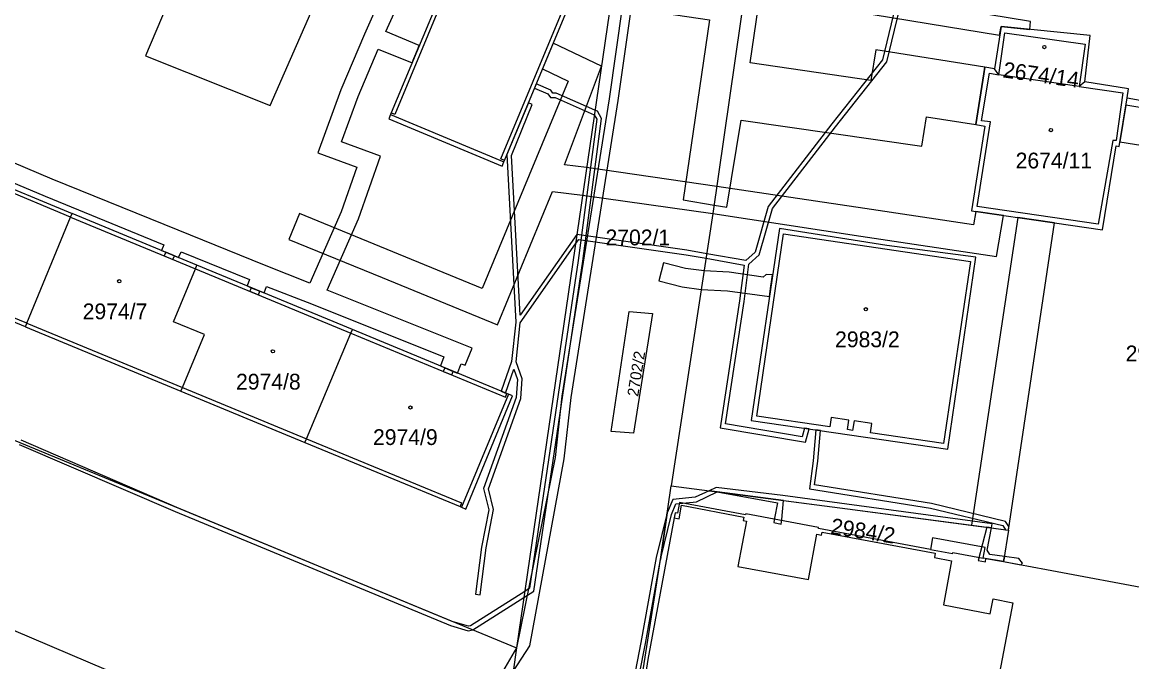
# Model space of a CAD drawing. Extents: x -756746 to -753363, y -1166406 to -1161727.
# Drawn here: x -755358.2 to -755238.8, y -1165303.9 to -1165235.1 of the extents above; entities that cross this region are included whole.
import ezdxf

# ---------------------------------------------------------------- set-up
doc = ezdxf.new("R2010")
doc.units = 0
for name, color, linetype in [('Hranice parcel', 7, 'Continuous'), ('Parcelní čísla', 7, 'Continuous'), ('Vnitřní kresba', 7, 'Continuous'), ('Věcná břemena k části', 7, 'Continuous'), ('Značky budov', 7, 'Continuous')]:
    doc.layers.add(name, color=color, linetype=linetype)

msp = doc.modelspace()

# ---------------------------------------------------------------- linework, layer by layer
at = {"layer": 'Hranice parcel'}
for p, q in [((-755291.6, -1165210.36), (-755305.04, -1165302.43)), ((-755239.33, -1165243.19), (-755219.11, -1165246.8)), ((-755339.42, -1165261.21), (-755352.85, -1165255.64)), ((-755252.1, -1165289.74), (-755247.13, -1165256.66)), ((-755322.69, -1165268.15), (-755339.42, -1165261.21)), ((-755357.88, -1165267.86), (-755341.14, -1165274.79)), ((-755341.14, -1165274.79), (-755327.8, -1165280.31)), ((-755252.1, -1165289.74), (-755252.61, -1165293.14)), ((-755252.61, -1165293.14), (-755247.99, -1165294)), ((-755247.99, -1165294), (-755218.74, -1165299.48)), ((-755345.05, -1165306.54), (-755359.13, -1165300.55))]:
    msp.add_line(p, q, dxfattribs=at)
for points in [[(-755272.76, -1165178.8), (-755274.37, -1165190.42), (-755275.77, -1165199.66), (-755276.15, -1165201.82), (-755283.9, -1165255.66), (-755288.39, -1165284.97)], [(-755306.02, -1165214.81), (-755312.99, -1165231.56), (-755318.52, -1165244.83), (-755318.58, -1165244.99), (-755318.77, -1165245.45), (-755306.59, -1165250.54), (-755306.39, -1165250.08), (-755306.33, -1165249.93), (-755299.38, -1165233.21), (-755293.84, -1165219.88), (-755293.77, -1165219.73), (-755293.58, -1165219.27), (-755305.76, -1165214.2), (-755305.95, -1165214.66), (-755306.02, -1165214.81)], [(-755337.54, -1165221.53), (-755342.64, -1165233.18), (-755344.97, -1165238.67), (-755331.54, -1165244.01), (-755327.15, -1165234.05), (-755322.98, -1165224.85)], [(-755243.87, -1165241.47), (-755243.29, -1165236.5), (-755252.89, -1165235.53), (-755253.61, -1165240.07)], [(-755459.19, -1165238.66), (-755441.46, -1165246.01), (-755440.86, -1165244.56), (-755426.85, -1165250.27), (-755427.48, -1165251.79), (-755305.04, -1165302.43)], [(-755253.61, -1165240.07), (-755254.63, -1165239.91), (-755254.74, -1165240.6), (-755255.61, -1165246.08), (-755254.62, -1165246.24), (-755256.06, -1165255.36), (-755247.13, -1165256.66)], [(-755243.87, -1165241.47), (-755244.48, -1165241.96), (-755253.12, -1165240.73), (-755253.61, -1165240.07)], [(-755239.33, -1165243.19), (-755239.17, -1165242.23), (-755243.87, -1165241.47)], [(-755357.88, -1165267.86), (-755371.25, -1165262.34), (-755387.93, -1165255.44), (-755388.09, -1165255.37), (-755388.55, -1165255.18), (-755383.53, -1165242.91), (-755383.07, -1165243.1), (-755382.92, -1165243.17), (-755352.85, -1165255.64)], [(-755247.13, -1165256.66), (-755241.98, -1165257.41), (-755240.52, -1165248.38), (-755240.18, -1165248.43), (-755239.33, -1165243.19)], [(-755357.88, -1165267.86), (-755357.72, -1165267.47), (-755353.01, -1165256.03), (-755352.85, -1165255.64)], [(-755276.74, -1165257.25), (-755279.78, -1165277.94), (-755258.63, -1165281.03), (-755255.59, -1165260.37), (-755265.17, -1165259.09), (-755276.74, -1165257.25)], [(-755341.14, -1165274.79), (-755340.98, -1165274.39), (-755338.62, -1165268.68), (-755341.95, -1165267.31), (-755339.58, -1165261.6), (-755339.42, -1165261.21)], [(-755294.84, -1165279.11), (-755292.9, -1165266.21), (-755290.38, -1165266.42), (-755292.44, -1165279.32), (-755294.84, -1165279.11)], [(-755327.8, -1165280.31), (-755327.64, -1165279.91), (-755322.85, -1165268.54), (-755322.69, -1165268.15)], [(-755327.8, -1165280.31), (-755311.11, -1165287.21), (-755310.95, -1165287.28), (-755310.49, -1165287.47), (-755305.45, -1165275.3), (-755305.91, -1165275.11), (-755306.07, -1165275.04), (-755322.69, -1165268.15)], [(-755292.48, -1165311.65), (-755289.53, -1165292.9), (-755288.39, -1165284.97)], [(-755288.39, -1165284.97), (-755269.43, -1165287.46), (-755252.1, -1165289.74)], [(-755252.61, -1165293.14), (-755254.82, -1165292.77), (-755254.61, -1165291.61), (-755260.25, -1165290.56), (-755260.48, -1165291.83), (-755272.55, -1165289.58), (-755272.53, -1165289.46), (-755280.36, -1165288), (-755280.39, -1165288.11), (-755287.48, -1165286.77), (-755287.69, -1165287.92), (-755287.95, -1165287.88), (-755288.05, -1165288.42), (-755290.9, -1165303.66), (-755292.09, -1165311.29), (-755257.06, -1165326.15), (-755221.13, -1165341.45)], [(-755305.04, -1165302.43), (-755305.4, -1165304.95), (-755292.48, -1165311.65)]]:
    msp.add_lwpolyline(points, dxfattribs=at)
at = {"layer": 'Vnitřní kresba'}
for p, q in [((-755312.6, -1165231.73), (-755318.12, -1165244.99)), ((-755306.73, -1165249.76), (-755299.77, -1165233.04)), ((-755253.12, -1165240.73), (-755252.47, -1165236.2)), ((-755252.47, -1165236.2), (-755243.84, -1165237.41)), ((-755243.84, -1165237.41), (-755244.48, -1165241.96)), ((-755255, -1165245.66), (-755254.13, -1165240.56)), ((-755254.13, -1165240.56), (-755253.12, -1165240.73)), ((-755244.48, -1165241.96), (-755239.78, -1165242.67)), ((-755239.78, -1165242.67), (-755240.5, -1165247.79)), ((-755353.01, -1165256.03), (-755383.08, -1165243.56)), ((-755318.58, -1165244.99), (-755306.39, -1165250.08)), ((-755318.12, -1165244.99), (-755318.52, -1165244.83)), ((-755255.46, -1165254.91), (-755254.02, -1165245.8)), ((-755254.02, -1165245.8), (-755255, -1165245.66)), ((-755240.86, -1165247.79), (-755242.43, -1165256.81)), ((-755240.5, -1165247.79), (-755240.86, -1165247.79)), ((-755306.33, -1165249.93), (-755306.73, -1165249.76)), ((-755357.72, -1165267.47), (-755387.77, -1165255.04)), ((-755242.43, -1165256.81), (-755255.46, -1165254.91)), ((-755353.01, -1165256.03), (-755339.58, -1165261.6)), ((-755279.18, -1165277.49), (-755276.3, -1165257.85)), ((-755276.3, -1165257.85), (-755256.19, -1165260.82)), ((-755339.58, -1165261.6), (-755322.85, -1165268.54)), ((-755256.19, -1165260.82), (-755259.08, -1165280.43)), ((-755357.72, -1165267.47), (-755340.98, -1165274.39)), ((-755322.85, -1165268.54), (-755306.23, -1165275.43)), ((-755340.98, -1165274.39), (-755327.64, -1165279.91)), ((-755305.91, -1165275.11), (-755310.95, -1165287.28)), ((-755306.23, -1165275.43), (-755306.07, -1165275.04)), ((-755271.33, -1165278.64), (-755279.18, -1165277.49)), ((-755271.18, -1165277.63), (-755271.33, -1165278.64)), ((-755269.27, -1165277.91), (-755271.18, -1165277.63)), ((-755269.42, -1165278.92), (-755269.27, -1165277.91)), ((-755268.71, -1165277.99), (-755268.86, -1165279)), ((-755266.79, -1165278.27), (-755268.71, -1165277.99)), ((-755266.94, -1165279.28), (-755266.79, -1165278.27)), ((-755268.86, -1165279), (-755269.42, -1165278.92)), ((-755259.08, -1165280.43), (-755266.94, -1165279.28)), ((-755327.64, -1165279.91), (-755310.94, -1165286.81)), ((-755310.94, -1165286.81), (-755311.11, -1165287.21)), ((-755287.53, -1165288.52), (-755287.26, -1165287.07)), ((-755287.26, -1165287.07), (-755280.58, -1165288.34)), ((-755288.05, -1165288.42), (-755287.53, -1165288.52)), ((-755280.28, -1165288.77), (-755281.2, -1165293.65)), ((-755280.58, -1165288.34), (-755280.65, -1165288.7)), ((-755280.65, -1165288.7), (-755280.28, -1165288.77)), ((-755273.6, -1165295.05), (-755272.71, -1165290.19)), ((-755272.71, -1165290.19), (-755272.21, -1165290.29)), ((-755272.21, -1165290.29), (-755272.15, -1165289.95)), ((-755272.15, -1165289.95), (-755259.97, -1165292.23)), ((-755260.48, -1165291.83), (-755258.13, -1165292.27)), ((-755259.97, -1165292.23), (-755260.05, -1165292.69)), ((-755260.05, -1165292.69), (-755258.22, -1165293.05)), ((-755258.13, -1165292.27), (-755258.09, -1165292.15)), ((-755258.09, -1165292.15), (-755254.82, -1165292.77)), ((-755281.2, -1165293.65), (-755273.6, -1165295.05)), ((-755258.22, -1165293.05), (-755259.09, -1165297.79)), ((-755251.61, -1165297.56), (-755257.06, -1165326.15)), ((-755254.06, -1165298.75), (-755253.75, -1165297.15)), ((-755253.75, -1165297.15), (-755251.61, -1165297.56)), ((-755259.09, -1165297.79), (-755254.06, -1165298.75))]:
    msp.add_line(p, q, dxfattribs=at)
at = {"layer": 'Věcná břemena k části'}
for points in [[(-755305.4, -1165304.95), (-755303.61, -1165302.21), (-755299.89, -1165282.08), (-755299.15, -1165275.47), (-755294.09, -1165243.47), (-755286.96, -1165193.4), (-755287.22, -1165190.72), (-755281.74, -1165154.27), (-755279.86, -1165140.74), (-755277.53, -1165125.65), (-755276.73, -1165117.72), (-755274.88, -1165110.47), (-755266.68, -1165056.48), (-755266.56, -1165053.76), (-755265.33, -1165050.55), (-755254.55, -1165052.19), (-755253.9, -1165051.25), (-755253.64, -1165050.34), (-755252.96, -1165047.91), (-755251.44, -1165046.04), (-755248.7, -1165045.06), (-755241.13, -1165045.54), (-755239.53, -1165044.65), (-755238.3, -1165039.63)], [(-755274.19, -1165112.88), (-755291.82, -1165233.7), (-755284.28, -1165234.8), (-755287.11, -1165254.19), (-755283.77, -1165254.74), (-755282.39, -1165254.97), (-755280.86, -1165245.62), (-755261.41, -1165248.42), (-755260.91, -1165245.24), (-755255.61, -1165246.08), (-755254.74, -1165240.6), (-755254.63, -1165239.91), (-755266.36, -1165238.04), (-755266.89, -1165241.32), (-755279.9, -1165239.42), (-755278.61, -1165230.58), (-755280.26, -1165230.34), (-755286.15, -1165229.48), (-755268.58, -1165109.05)], [(-755283.61, -1165159.33), (-755285.82, -1165174.2), (-755288.61, -1165192.11), (-755287.98, -1165193.42), (-755295.07, -1165243.32), (-755300.15, -1165275.33), (-755300.88, -1165281.94), (-755305.04, -1165302.43), (-755307.04, -1165305.86)], [(-755262.62, -1165226.56), (-755265.65, -1165239.11), (-755271.1, -1165246.01), (-755277.95, -1165254.9), (-755279.36, -1165259.83), (-755280.34, -1165260.73), (-755284.56, -1165259.98), (-755286.71, -1165259.59), (-755298.54, -1165257.9), (-755304.65, -1165266.61), (-755305.56, -1165249.39), (-755303.35, -1165243.92), (-755303.75, -1165243.72), (-755306.07, -1165249.3), (-755305.11, -1165267.34), (-755305.56, -1165271.59), (-755306.67, -1165274.79), (-755306.21, -1165274.98), (-755305.31, -1165272.4), (-755304.92, -1165273.53), (-755305.06, -1165275.46), (-755308.59, -1165285.27), (-755308.01, -1165287.55), (-755308.78, -1165291.57), (-755309.44, -1165296.64), (-755308.95, -1165296.7), (-755308.29, -1165291.65), (-755307.5, -1165287.53), (-755308.06, -1165285.3), (-755304.57, -1165275.56), (-755304.41, -1165273.46), (-755305.06, -1165271.61), (-755304.62, -1165267.44), (-755298.69, -1165258.93), (-755298.34, -1165258.44), (-755286.79, -1165260.09), (-755284.64, -1165260.47), (-755280.54, -1165261.2), (-755281.04, -1165265.04), (-755283.11, -1165278.72), (-755273.92, -1165280.26), (-755273.55, -1165278.85), (-755274.05, -1165278.78), (-755274.28, -1165279.7), (-755282.54, -1165278.31), (-755280.55, -1165265.11), (-755280.03, -1165261.12), (-755278.91, -1165260.11), (-755277.49, -1165255.13), (-755270.71, -1165246.32), (-755265.19, -1165239.33), (-755262.13, -1165226.69)], [(-755319.19, -1165231.4), (-755321.4, -1165236.34), (-755323.92, -1165242.32), (-755326.42, -1165249.11), (-755322.22, -1165250.67), (-755323.91, -1165255.48), (-755327.26, -1165263.15), (-755332.16, -1165261.2), (-755341.44, -1165257.43), (-755354.98, -1165251.95), (-755367.95, -1165246.47)], [(-755362.41, -1165251), (-755355.74, -1165253.79), (-755342.97, -1165259.04), (-755343.24, -1165259.63), (-755342.78, -1165259.82), (-755341.85, -1165260.2), (-755341.39, -1165260.39), (-755341.12, -1165259.79), (-755333.77, -1165262.77), (-755334.03, -1165263.45), (-755333.57, -1165263.64), (-755332.65, -1165264.02), (-755332.18, -1165264.21), (-755331.92, -1165263.52), (-755327.1, -1165265.37), (-755312.84, -1165271.08), (-755313.22, -1165272.07), (-755312.76, -1165272.27), (-755311.84, -1165272.65), (-755311.38, -1165272.84), (-755310.98, -1165271.83), (-755310.55, -1165272), (-755309.81, -1165270.14), (-755325.4, -1165263.9), (-755322.05, -1165256.22), (-755319.68, -1165249.47), (-755323.86, -1165247.93), (-755322.06, -1165243.06), (-755319.91, -1165237.97), (-755316.26, -1165239.42), (-755316.07, -1165238.95), (-755315.68, -1165238.03), (-755315.49, -1165237.56), (-755319.08, -1165236.05), (-755317.35, -1165232.16)], [(-755358.54, -1165280.51), (-755341.76, -1165287.75), (-755312.12, -1165300.02), (-755310.25, -1165300.6), (-755309.74, -1165300.49), (-755304.25, -1165296.99), (-755303.17, -1165296.31), (-755300.05, -1165275.21), (-755297.88, -1165260.78), (-755295.87, -1165245.41), (-755296.3, -1165244.65), (-755296.59, -1165244.53), (-755300.78, -1165242.68), (-755301.12, -1165242.68), (-755301.34, -1165242.38), (-755302.9, -1165241.69), (-755303.1, -1165242.15), (-755301.66, -1165242.78), (-755301.37, -1165243.18), (-755300.88, -1165243.18), (-755296.66, -1165245.04), (-755296.39, -1165245.51), (-755298.38, -1165260.72), (-755300.55, -1165275.13), (-755303.63, -1165296.01), (-755304.15, -1165296.34), (-755309.97, -1165300.04), (-755310.21, -1165300.08), (-755311.95, -1165299.57), (-755341.58, -1165287.32), (-755358.34, -1165280.05)], [(-755238.47, -1165334.35), (-755278.06, -1165317.96), (-755291.67, -1165312.19), (-755293, -1165311.38), (-755291.16, -1165301.96), (-755289.53, -1165292.9), (-755288.81, -1165287.9), (-755289.99, -1165292.7), (-755291.66, -1165301.86), (-755293.46, -1165311.14), (-755293.56, -1165311.63), (-755291.89, -1165312.63), (-755278.26, -1165318.42), (-755238.67, -1165334.81)]]:
    msp.add_lwpolyline(points, dxfattribs=at)
for points in [[(-755249.8, -1165235.84), (-755249.71, -1165234.97), (-755279.01, -1165230.15), (-755278, -1165216.64), (-755275.35, -1165201.63), (-755276.36, -1165198.24), (-755288.93, -1165194.07), (-755289.26, -1165196.07), (-755277.98, -1165199.8), (-755277.41, -1165201.75), (-755279.98, -1165216.4), (-755281.08, -1165231.03), (-755280.02, -1165232.01), (-755253.04, -1165236.45), (-755252.89, -1165235.53)], [(-755302.24, -1165240.08), (-755299.47, -1165241.41), (-755304.27, -1165253), (-755308.71, -1165263.73), (-755318.34, -1165259.78), (-755328.38, -1165255.66), (-755329.52, -1165258.44), (-755319.48, -1165262.56), (-755307.09, -1165267.65), (-755301.14, -1165253.27), (-755297.92, -1165253.68), (-755283.9, -1165255.66), (-755267.99, -1165258.08), (-755253.37, -1165260.28), (-755252.62, -1165255.86), (-755255.59, -1165255.43), (-755255.84, -1165256.87), (-755267.55, -1165255.12), (-755283.48, -1165252.74), (-755297.49, -1165250.71), (-755299.85, -1165250.41), (-755295.9, -1165239.8), (-755301.08, -1165237.31)], [(-755235.64, -1165243.85), (-755235.76, -1165244.58), (-755239.46, -1165243.98), (-755240.1, -1165247.93), (-755232.45, -1165249.17), (-755231.7, -1165244.55)], [(-755247.13, -1165256.66), (-755251.09, -1165256.08), (-755256.07, -1165289.22), (-755252.1, -1165289.74)], [(-755342.95, -1165260.2), (-755342.03, -1165260.59), (-755341.85, -1165260.2), (-755342.78, -1165259.82)], [(-755277.48, -1165262.25), (-755278.16, -1165262.22), (-755278.48, -1165262.49), (-755282.15, -1165261.98), (-755284.85, -1165261.84), (-755286.84, -1165261.59), (-755289.22, -1165260.98), (-755289.71, -1165262.92), (-755287.22, -1165263.55), (-755285.15, -1165263.84), (-755282.33, -1165263.98), (-755277.82, -1165264.6), (-755277.69, -1165263.74), (-755277.55, -1165262.75)], [(-755333.72, -1165264.03), (-755332.8, -1165264.41), (-755332.65, -1165264.02), (-755333.57, -1165263.64)], [(-755311.84, -1165272.65), (-755312.76, -1165272.27), (-755312.91, -1165272.66), (-755311.99, -1165273.04)], [(-755272.82, -1165278.96), (-755273.11, -1165282.27), (-755273.51, -1165285.3), (-755260.48, -1165287.38), (-755252.71, -1165289.25), (-755252.4, -1165289.7), (-755252.1, -1165289.74), (-755252.04, -1165289.34), (-755252.42, -1165288.81), (-755260.38, -1165286.89), (-755272.95, -1165284.88), (-755272.61, -1165282.32), (-755272.32, -1165279.03)], [(-755288.81, -1165287.9), (-755289.53, -1165292.9), (-755288.34, -1165288.07), (-755287.87, -1165286.91), (-755285.65, -1165286.69), (-755283.45, -1165285.62), (-755284.31, -1165285.51), (-755285.79, -1165286.21), (-755288.21, -1165286.45)], [(-755253.92, -1165289.5), (-755253.83, -1165289.08), (-755276.38, -1165286), (-755283.54, -1165285.14), (-755284.31, -1165285.51), (-755283.45, -1165285.62), (-755276.3, -1165286.56), (-755269.43, -1165287.46), (-755254.42, -1165289.43)], [(-755283.45, -1165285.62), (-755276.94, -1165286.79), (-755277.26, -1165288.45), (-755277.35, -1165288.94), (-755276.56, -1165289.09), (-755276.47, -1165288.6), (-755276.3, -1165286.56)], [(-755254.58, -1165293.16), (-755254.51, -1165292.8), (-755252.61, -1165293.14), (-755252.53, -1165292.59), (-755254.1, -1165292.37), (-755254.4, -1165291.89), (-755253.92, -1165289.5), (-755254.42, -1165289.43), (-755255.37, -1165293.02)], [(-755252.53, -1165292.59), (-755252.61, -1165293.14), (-755250.77, -1165293.48), (-755250.6, -1165293.31), (-755250.96, -1165292.81)]]:
    msp.add_lwpolyline(points, close=True, dxfattribs=at)
at = {"layer": 'Značky budov'}
for centre in [(-755248.23, -1165237.73), (-755247.52, -1165246.67), (-755347.78, -1165262.94), (-755267.44, -1165265.96), (-755331.25, -1165270.49), (-755316.45, -1165276.54)]:
    msp.add_circle(centre, 0.175, dxfattribs=at)

# ---------------------------------------------------------------- texts
at = {"layer": 'Parcelní čísla'}
for s, height, rotation, p in [('2674/14', 1.7, 352, (-755252.76, -1165240.99)), ('2702/2', 1.2, 81, (-755291.94, -1165275.42)), ('2984/2', 1.7, 351, (-755271.3, -1165290.12))]:
    msp.add_text(s, height=height, rotation=rotation, dxfattribs=at).set_placement(p)
for s, p in [('2674/11', (-755251.32, -1165250.8)), ('2702/1', (-755295.45, -1165259.08)), ('2974/7', (-755351.71, -1165267.04)), ('2983/2', (-755270.75, -1165270.05)), ('2987/1', (-755239.48, -1165271.57)), ('2974/8', (-755335.21, -1165274.61)), ('2974/9', (-755320.47, -1165280.58))]:
    msp.add_text(s, height=1.7, dxfattribs=at).set_placement(p)

doc.saveas('drawing.dxf')
